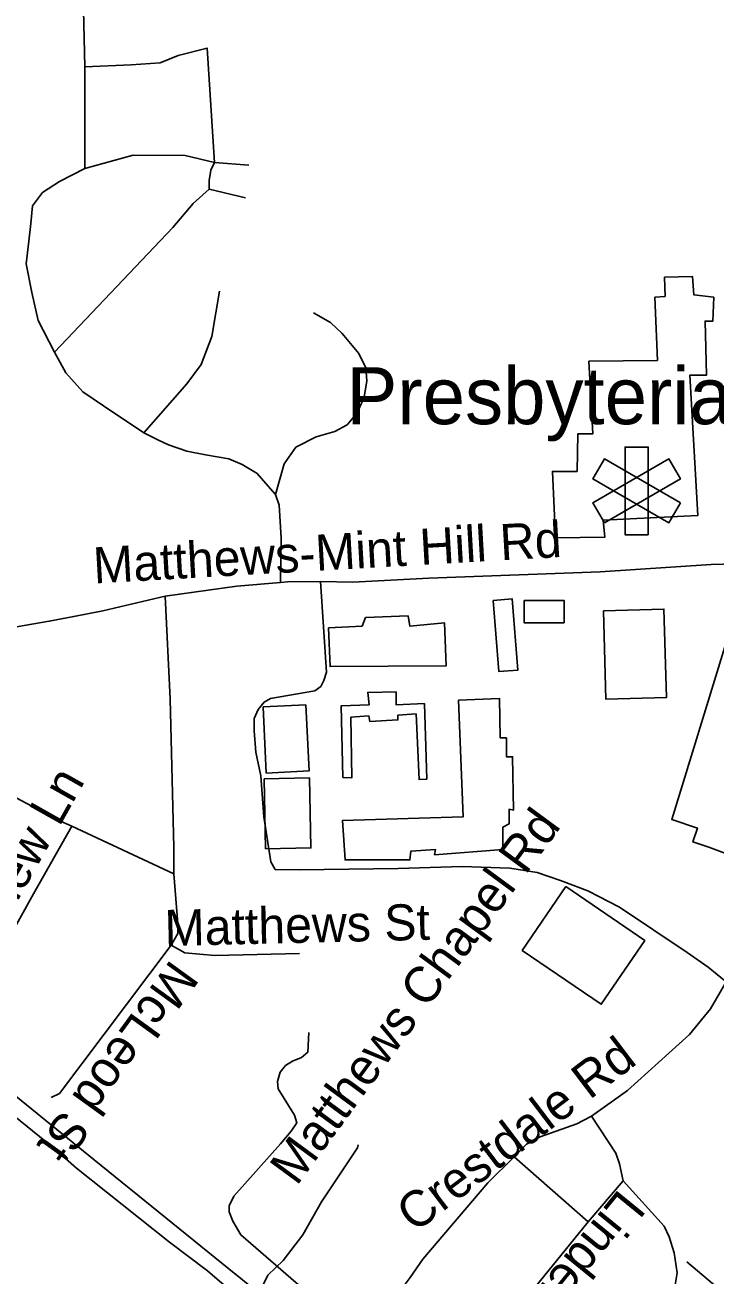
# Model space of a CAD drawing. Extents: x 1383679 to 1536984, y 460658 to 651027.
# Drawn here: x 1486821 to 1488641, y 500337 to 503629 of the extents above; entities that cross this region are included whole.
import ezdxf

# ---------------------------------------------------------------- set-up
doc = ezdxf.new("R2010")
doc.units = 0
for name, color, linetype in [('Exist Cultural Hospital CELL', 7, 'Continuous'), ('Exist Cultural Hospital Label', 7, 'Continuous'), ('Exist Cultural Warehouse Building Footprint', 7, 'Continuous'), ('Exist Hydrographic Misc Water Feature', 7, 'Continuous'), ('Exist Railroad Mainline', 7, 'Continuous'), ('Exist Road Non-System Type 51', 7, 'Continuous'), ('Exist Road Non-System Type 51 Label', 7, 'Continuous')]:
    doc.layers.add(name, color=color, linetype=linetype)

msp = doc.modelspace()

# ---------------------------------------------------------------- linework, layer by layer
at = {"layer": 'Exist Cultural Hospital CELL'}
for points in [[(1488462.5, 502286.5), (1488401.7, 502286.5), (1488401.7, 502517.4), (1488462.5, 502517.4)], [(1488347.3, 502317.9), (1488316.9, 502370.5), (1488516.9, 502486), (1488547.3, 502433.4)], [(1488547.3, 502370.5), (1488516.9, 502317.9), (1488316.9, 502433.4), (1488347.3, 502486)]]:
    msp.add_lwpolyline(points, close=True, dxfattribs=at)
at = {"layer": 'Exist Cultural Warehouse Building Footprint'}
for points in [[(1488507.6, 502914), (1488480.4, 502912), (1488486.7, 502745.4), (1488306.6, 502743.4), (1488317, 502552.5), (1488277.3, 502552.5), (1488275.2, 502453), (1488210.3, 502453), (1488218.6, 502278.3), (1488348.5, 502280.3), (1488344.3, 502325), (1488593.4, 502337.2), (1488572.5, 502706.8), (1488616.5, 502706.8), (1488612.3, 502849), (1488633.2, 502849), (1488635.3, 502912), (1488583, 502918.1), (1488578.8, 502966.8), (1488505.5, 502964.8), (1488507.6, 502914)], [(1488054.1, 502113.4), (1488104.3, 502117.5), (1488119.5, 501930.1), (1488069.3, 501926), (1488054.1, 502113.4)], [(1488135.8, 502113.4), (1488135.8, 502054.5), (1488240.8, 502054.5), (1488240.8, 502113.4), (1488135.8, 502113.4)], [(1488344.7, 502086.2), (1488503.8, 502090.7), (1488510.4, 501857.6), (1488351.2, 501853.2), (1488344.7, 502086.2)], [(1487620.1, 502041), (1487708.8, 502045.5), (1487718.1, 502068.1), (1487830.1, 502072.7), (1487834.8, 502045.5), (1487925.8, 502054.5), (1487930.5, 501941.4), (1487624.8, 501939.1), (1487620.1, 502041)], [(1488664.4, 501991.2), (1488799.7, 501950.4), (1488757.7, 501803.3), (1488722.7, 501814.6), (1488683, 501692.4), (1488757.7, 501658.5), (1488699.4, 501434.4), (1488622.4, 501463.8), (1488580.4, 501477.4), (1488592, 501513.6), (1488524.4, 501536.2), (1488664.4, 501991.2)], [(1487658.6, 501647.1), (1487681.9, 501646), (1487679.6, 501805.6), (1487726.3, 501809), (1487729.8, 501794.3), (1487803.3, 501798.8), (1487803.3, 501811.2), (1487851.1, 501814.6), (1487859.3, 501641.5), (1487879.1, 501642.6), (1487873.3, 501841.8), (1487798.6, 501838.4), (1487798.6, 501872.3), (1487723.9, 501871.2), (1487727.4, 501838.4), (1487653.9, 501836.1), (1487658.6, 501647.1)], [(1487963.1, 501850.8), (1488070.5, 501855.4), (1488072.8, 501751.3), (1488089.1, 501751.3), (1488089.1, 501701.5), (1488105.5, 501701.5), (1488107.8, 501561.1), (1488096.1, 501563.4), (1488096.1, 501524.9), (1488079.8, 501515.9), (1488079.8, 501457), (1487900.1, 501443.4), (1487902.5, 501457), (1487837.1, 501452.5), (1487834.8, 501429.9), (1487664.4, 501429.9), (1487657.4, 501534), (1487974.8, 501543), (1487963.1, 501850.8)], [(1487448, 501832.7), (1487560.8, 501838.3), (1487569.3, 501664.1), (1487456.5, 501658.6), (1487448, 501832.7)], [(1487451.5, 501643.7), (1487570.6, 501646), (1487574, 501461.5), (1487454.9, 501459.3), (1487451.5, 501643.7)], [(1488245.5, 501359.7), (1488130.8, 501191.7), (1488338.8, 501049.6), (1488453.6, 501217.6), (1488245.5, 501359.7)]]:
    msp.add_lwpolyline(points, dxfattribs=at)
at = {"layer": 'Exist Hydrographic Misc Water Feature'}
msp.add_lwpolyline([(1487017.8, 499780.5), (1487085.4, 499838.4), (1487110, 499895.4), (1487143.3, 499938.8), (1487216.6, 500032.6), (1487322.9, 500150.5), (1487345.5, 500182), (1487374.5, 500233.4), (1487427.1, 500268.4), (1487460.4, 500335.7), (1487501.2, 500374.9), (1487552.5, 500441.9), (1487602.1, 500528.9), (1487696.8, 500671.1), (1487699, 500679)], dxfattribs=at)
at = {"layer": 'Exist Railroad Mainline'}
msp.add_lwpolyline([(1486711.6, 500875.9), (1487003.3, 500640.1), (1487192.1, 500487.3), (1487358.2, 500352.5), (1487542.2, 500204.5)], dxfattribs=at)
at = {"layer": 'Exist Road Non-System Type 51'}
for p, q in [((1486975.2, 503669.4), (1486978.6, 503519)), ((1486978.6, 503519), (1486978.6, 503250.7)), ((1487319.9, 503267), (1487410.6, 503259.5)), ((1487305.9, 503196.8), (1487401.6, 503174.1)), ((1486944.7, 501518.7), (1487213.1, 501393.4)), ((1488109.4, 500648), (1488304.6, 500476.6)), ((1488396.5, 500585), (1488304.6, 500476.6)), ((1488304.6, 500476.6), (1487901.9, 499983.3)), ((1488563.9, 500370.8), (1488677.1, 500276))]:
    msp.add_line(p, q, dxfattribs=at)
for points in [[(1486978.6, 503519), (1487100.4, 503523.9), (1487177.4, 503529.5), (1487224.6, 503548.8), (1487300.9, 503568.1), (1487319.9, 503267)], [(1487319.9, 503267), (1487242.8, 503285.1), (1487106.2, 503286.1), (1486978.6, 503250.7)], [(1486978.6, 503250.7), (1486912.4, 503217), (1486867.6, 503188.1), (1486841.1, 503152.7), (1486836.2, 503106.1), (1486831.2, 503059.5), (1486824.6, 503000.1), (1486839.5, 502924.6), (1486856.1, 502850.7), (1486899.1, 502767.1)], [(1487319.9, 503267), (1487310.5, 503246.6), (1487305.9, 503219.4), (1487305.9, 503196.8)], [(1487305.9, 503196.8), (1487264, 503158.9), (1487210.7, 503095.7), (1486899.1, 502767.1)], [(1487134.4, 502555), (1487247, 502683.6), (1487285.1, 502735), (1487313.3, 502808.9), (1487333.2, 502927.8)], [(1487480.6, 502392.8), (1487503.8, 502473.1), (1487534.7, 502517.3), (1487588.4, 502544.5), (1487637.4, 502558.1), (1487670.1, 502576.2), (1487695.8, 502607.9), (1487714.4, 502648.7), (1487721.4, 502691.7), (1487719.1, 502725.7), (1487700.4, 502764.2), (1487656.1, 502816.3), (1487625.7, 502845.7), (1487581.4, 502870.6)], [(1486899.1, 502767.1), (1486928.9, 502712.5), (1486973.7, 502662.7), (1487028.3, 502625.7), (1487134.4, 502555)], [(1487134.4, 502555), (1487172.5, 502535.8), (1487199, 502522.9), (1487247, 502506.8), (1487296.7, 502497.2), (1487358, 502486), (1487392.8, 502471.5), (1487432.6, 502447.4), (1487455.8, 502421.7), (1487480.6, 502392.8)], [(1487480.6, 502392.8), (1487490.6, 502363.9), (1487495.5, 502277.1), (1487493.8, 502160.7)], [(1487599.1, 502163.1), (1487684.9, 502161.8), (1487885.2, 502172.4), (1488335.7, 502188.7), (1488628, 502207.6), (1488754.1, 502211.5), (1488877.2, 502216.8), (1488940.1, 502216.8), (1488989.8, 502213.6)], [(1487189.9, 502124.5), (1487378.7, 502150.9), (1487493.8, 502160.7)], [(1487599.1, 502163.1), (1487614.9, 501924.7), (1487608.6, 501902.8), (1487600.3, 501887), (1487584.1, 501875.3), (1487467.6, 501855.2), (1487451.4, 501845.5), (1487435.2, 501825.9), (1487424.7, 501802.1), (1487424.3, 501769.9), (1487429.3, 501713.9), (1487442.3, 501651.6), (1487450.3, 501543.4), (1487468.3, 501425), (1487479.9, 501405), (1487544, 501403.9), (1487804.1, 501407.3), (1487972.3, 501412.5), (1488098.3, 501408.3), (1488170.1, 501397.1), (1488231.9, 501376), (1488303.4, 501348.8), (1488386.7, 501305.5), (1488564.8, 501186.3), (1488620.1, 501147.3), (1488667.5, 501108.6)], [(1487493.8, 502160.7), (1487512.1, 502162.2), (1487599.1, 502163.1)], [(1486129.6, 502055.4), (1486277, 502034.5), (1486384.7, 502026.5), (1486535.5, 502016.8), (1486671.3, 502021.6), (1486885, 502058.6), (1486949.7, 502071.4), (1487025.9, 502085.9), (1487189.9, 502124.5)], [(1487189.9, 502124.5), (1487203.1, 501854.5), (1487213.1, 501462.5), (1487213.1, 501393.4)], [(1486129.6, 502055.4), (1486213.4, 501980.7), (1486404.8, 501827.2), (1486485.8, 501765.9), (1486549.2, 501724.8), (1486908.2, 501534.8), (1486944.7, 501518.7)], [(1486944.7, 501518.7), (1486843.6, 501340.4), (1486775.7, 501218.3), (1486706.1, 501101), (1486669.7, 501049.6)], [(1487213.1, 501393.4), (1487223.8, 501261.7), (1487223.8, 501236), (1487206.4, 501205.4)], [(1486890, 500803.8), (1486911.6, 500815), (1487206.4, 501205.4)], [(1487206.4, 501205.4), (1487242.1, 501185.4), (1487320.7, 501178.1), (1487544.3, 501183.8)], [(1488667.5, 501108.6), (1488626.3, 501037.4), (1488571.1, 500970.2), (1488408.4, 500822.8), (1488313.2, 500754.5)], [(1487568.7, 500975.2), (1487565.9, 500923.2), (1487549.6, 500909.6), (1487525.4, 500899.8), (1487507.2, 500888.2), (1487493, 500870.5), (1487486.5, 500846.6), (1487488.1, 500826.6), (1487531.1, 500757.9), (1487536.7, 500737.7), (1487522.3, 500715.8), (1487493.8, 500682.4), (1487371.4, 500544.4), (1487358.9, 500518.6), (1487358.7, 500502.6), (1487368.3, 500478.4), (1487389.7, 500442), (1487547.5, 500305.3), (1487630.3, 500237.8), (1487713.4, 500178.3)], [(1486579.9, 500927), (1486891.4, 500674.7), (1486956.5, 500617.6), (1487201.3, 500423.2), (1487302, 500347.5), (1487420.4, 500245.5), (1487540.7, 500147.4), (1487633.5, 500075.7)], [(1488109.4, 500648), (1488142.1, 500681.3), (1488178.3, 500700.8), (1488275, 500735.1), (1488313.2, 500754.5)], [(1488313.2, 500754.5), (1488377.7, 500657.4), (1488387.1, 500629.2), (1488396.5, 500585)], [(1487713.4, 500178.3), (1487764.3, 500235.5), (1487835.9, 500330.3), (1487868.7, 500377.9), (1488040.2, 500578.9), (1488109.4, 500648)], [(1487901.9, 499983.3), (1488028.2, 499872.9), (1488067.8, 499844.3), (1488089.8, 499842), (1488109.7, 499849.6), (1488144.3, 499876.9), (1488319.5, 500060.1), (1488492.7, 500247.3), (1488519.4, 500282.8), (1488533.8, 500310.5), (1488538.4, 500342.4), (1488531.3, 500394.6), (1488517.9, 500436.9), (1488504.5, 500465.2), (1488396.5, 500585)]]:
    msp.add_lwpolyline(points, dxfattribs=at)

# ---------------------------------------------------------------- texts
at = {"layer": 'Exist Cultural Hospital Label'}
msp.add_text('Presbyterian Hospital Matthews', height=150, dxfattribs=at).set_placement((1487667.9, 502577.6))
at = {"layer": 'Exist Road Non-System Type 51 Label'}
for s, rotation, p in [('Matthews-Mint Hill Rd', 3.2578, (1487003.3, 502157.9)), ('Club View Ln', 60.6358, (1486613.5, 500985.7)), ('Matthews Chapel Rd', 53.6736, (1487536.6, 500568.9)), ('Matthews St', 1.3701, (1487189.7, 501203)), ('McLeod St', 234.1303, (1487206.1, 501170.9)), ('Crestdale Rd', 37.268, (1487847.1, 500445.9)), ('Linden St', 230.8225, (1488386.6, 500566.2))]:
    msp.add_text(s, height=95, rotation=rotation, dxfattribs=at).set_placement(p)

doc.saveas('drawing.dxf')
